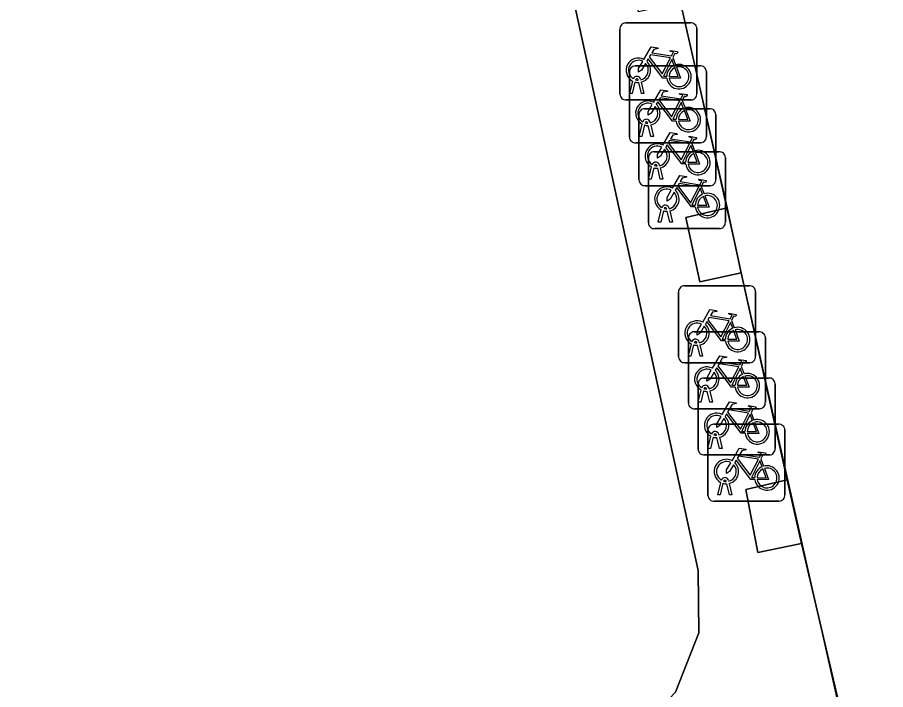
# Model space of a CAD drawing. Extents: x 161772 to 163126, y 383092 to 383917.
# Drawn here: x 163076.37 to 163087.64, y 383661.77 to 383670.5 of the extents above; entities that cross this region are included whole.
import ezdxf

# ---------------------------------------------------------------- set-up
doc = ezdxf.new("R2010")
doc.units = 0
for name, color, linetype in [('IMGEO_Fietsenrek', 7, 'Continuous'), ('IMGEO_Pand', 7, 'Continuous'), ('IMGEO_Pand_overbouw', 7, 'Continuous'), ('IMGEO_Voetpad_open', 7, 'Continuous')]:
    doc.layers.add(name, color=color, linetype=linetype)

msp = doc.modelspace()

# ---------------------------------------------------------------- linework, layer by layer
at = {"layer": 'IMGEO_Fietsenrek'}
for p, q in [((163084.267, 383670.432), (163085.108, 383670.432)), ((163085.108, 383670.432), (163084.267, 383670.432)), ((163085.192, 383670.357), (163085.192, 383669.516)), ((163085.192, 383669.516), (163085.192, 383670.357)), ((163084.192, 383669.507), (163084.192, 383670.348)), ((163084.192, 383670.348), (163084.192, 383669.507)), ((163084.879, 383669.981), (163084.915, 383669.886)), ((163084.39, 383669.874), (163085.231, 383669.874)), ((163085.231, 383669.874), (163084.39, 383669.874)), ((163085.315, 383669.799), (163085.315, 383668.958)), ((163085.315, 383668.958), (163085.315, 383669.799)), ((163084.315, 383668.949), (163084.315, 383669.79)), ((163084.315, 383669.79), (163084.315, 383668.949)), ((163084.43, 383669.688), (163084.429, 383669.692)), ((163084.461, 383669.699), (163084.462, 383669.692)), ((163084.319, 383669.516), (163084.358, 383669.676)), ((163084.388, 383669.664), (163084.353, 383669.516)), ((163084.471, 383669.516), (163084.437, 383669.658)), ((163084.469, 383669.662), (163084.504, 383669.516)), ((163084.353, 383669.516), (163084.319, 383669.516)), ((163084.504, 383669.516), (163084.471, 383669.516)), ((163085.117, 383669.432), (163084.276, 383669.432)), ((163084.276, 383669.432), (163085.117, 383669.432)), ((163085.002, 383669.423), (163085.038, 383669.328)), ((163084.438, 383668.392), (163084.438, 383669.233)), ((163084.438, 383669.233), (163084.438, 383668.392)), ((163084.513, 383669.317), (163085.354, 383669.317)), ((163085.354, 383669.317), (163084.513, 383669.317)), ((163085.438, 383669.242), (163085.438, 383668.401)), ((163085.438, 383668.401), (163085.438, 383669.242)), ((163084.442, 383668.958), (163084.481, 383669.118)), ((163084.553, 383669.13), (163084.552, 383669.134)), ((163084.584, 383669.141), (163084.585, 383669.134)), ((163084.511, 383669.106), (163084.476, 383668.958)), ((163084.594, 383668.958), (163084.56, 383669.1)), ((163084.592, 383669.104), (163084.627, 383668.958)), ((163084.476, 383668.958), (163084.442, 383668.958)), ((163084.627, 383668.958), (163084.594, 383668.958)), ((163085.24, 383668.874), (163084.399, 383668.874)), ((163084.399, 383668.874), (163085.24, 383668.874)), ((163085.125, 383668.866), (163085.161, 383668.771)), ((163084.562, 383667.834), (163084.562, 383668.675)), ((163084.562, 383668.675), (163084.562, 383667.834)), ((163084.637, 383668.759), (163085.478, 383668.759)), ((163085.478, 383668.759), (163084.637, 383668.759)), ((163085.562, 383668.684), (163085.562, 383667.843)), ((163085.562, 383667.843), (163085.562, 383668.684)), ((163084.565, 383668.401), (163084.604, 383668.561)), ((163084.676, 383668.573), (163084.675, 383668.577)), ((163084.707, 383668.584), (163084.708, 383668.577)), ((163084.634, 383668.549), (163084.599, 383668.401)), ((163084.717, 383668.401), (163084.683, 383668.543)), ((163084.715, 383668.547), (163084.75, 383668.401)), ((163084.599, 383668.401), (163084.565, 383668.401)), ((163084.75, 383668.401), (163084.717, 383668.401)), ((163085.363, 383668.317), (163084.522, 383668.317)), ((163084.522, 383668.317), (163085.363, 383668.317)), ((163085.249, 383668.308), (163085.285, 383668.213)), ((163084.689, 383667.843), (163084.728, 383668.003)), ((163084.758, 383667.991), (163084.723, 383667.843)), ((163084.8, 383668.015), (163084.799, 383668.019)), ((163084.831, 383668.026), (163084.832, 383668.019)), ((163084.839, 383667.989), (163084.874, 383667.843)), ((163084.841, 383667.843), (163084.807, 383667.985)), ((163084.723, 383667.843), (163084.689, 383667.843)), ((163084.874, 383667.843), (163084.841, 383667.843)), ((163085.487, 383667.759), (163084.646, 383667.759)), ((163084.646, 383667.759), (163085.487, 383667.759)), ((163085.029, 383667.018), (163085.87, 383667.018)), ((163085.87, 383667.018), (163085.029, 383667.018)), ((163084.954, 383666.093), (163084.954, 383666.934)), ((163084.954, 383666.934), (163084.954, 383666.093)), ((163085.954, 383666.943), (163085.954, 383666.102)), ((163085.954, 383666.102), (163085.954, 383666.943)), ((163085.641, 383666.567), (163085.677, 383666.472)), ((163085.156, 383666.419), (163085.997, 383666.419)), ((163085.997, 383666.419), (163085.156, 383666.419)), ((163085.081, 383665.494), (163085.081, 383666.335)), ((163085.081, 383666.335), (163085.081, 383665.494)), ((163086.081, 383666.344), (163086.081, 383665.503)), ((163086.081, 383665.503), (163086.081, 383666.344)), ((163085.081, 383666.102), (163085.12, 383666.262)), ((163085.15, 383666.25), (163085.115, 383666.102)), ((163085.192, 383666.274), (163085.191, 383666.278)), ((163085.233, 383666.102), (163085.199, 383666.244)), ((163085.223, 383666.285), (163085.224, 383666.278)), ((163085.231, 383666.248), (163085.266, 383666.102)), ((163085.115, 383666.102), (163085.081, 383666.102)), ((163085.266, 383666.102), (163085.233, 383666.102)), ((163085.879, 383666.018), (163085.038, 383666.018)), ((163085.038, 383666.018), (163085.879, 383666.018)), ((163085.768, 383665.968), (163085.804, 383665.873)), ((163085.208, 383664.894), (163085.208, 383665.735)), ((163085.208, 383665.735), (163085.208, 383664.894)), ((163085.283, 383665.819), (163086.124, 383665.819)), ((163086.124, 383665.819), (163085.283, 383665.819)), ((163086.208, 383665.744), (163086.208, 383664.903)), ((163086.208, 383664.903), (163086.208, 383665.744)), ((163085.208, 383665.503), (163085.247, 383665.663)), ((163085.277, 383665.651), (163085.242, 383665.503)), ((163085.319, 383665.675), (163085.318, 383665.679)), ((163085.36, 383665.503), (163085.326, 383665.645)), ((163085.35, 383665.686), (163085.351, 383665.679)), ((163085.358, 383665.649), (163085.393, 383665.503)), ((163086.006, 383665.419), (163085.165, 383665.419)), ((163085.165, 383665.419), (163086.006, 383665.419)), ((163085.242, 383665.503), (163085.208, 383665.503)), ((163085.393, 383665.503), (163085.36, 383665.503)), ((163085.895, 383665.368), (163085.931, 383665.273)), ((163085.41, 383665.219), (163086.251, 383665.219)), ((163086.251, 383665.219), (163085.41, 383665.219)), ((163085.335, 383664.294), (163085.335, 383665.135)), ((163085.335, 383665.135), (163085.335, 383664.294)), ((163085.335, 383664.903), (163085.374, 383665.063)), ((163085.446, 383665.075), (163085.445, 383665.079)), ((163085.477, 383665.086), (163085.478, 383665.079)), ((163086.335, 383665.144), (163086.335, 383664.303)), ((163086.335, 383664.303), (163086.335, 383665.144)), ((163085.404, 383665.051), (163085.369, 383664.903)), ((163085.487, 383664.903), (163085.453, 383665.045)), ((163085.485, 383665.049), (163085.52, 383664.903)), ((163085.369, 383664.903), (163085.335, 383664.903)), ((163085.52, 383664.903), (163085.487, 383664.903)), ((163086.133, 383664.819), (163085.292, 383664.819)), ((163085.292, 383664.819), (163086.133, 383664.819)), ((163086.022, 383664.768), (163086.058, 383664.673)), ((163085.462, 383664.303), (163085.501, 383664.463)), ((163085.531, 383664.451), (163085.496, 383664.303)), ((163085.573, 383664.475), (163085.572, 383664.479)), ((163085.614, 383664.303), (163085.58, 383664.445)), ((163085.604, 383664.486), (163085.605, 383664.479)), ((163085.612, 383664.449), (163085.647, 383664.303)), ((163085.496, 383664.303), (163085.462, 383664.303)), ((163085.647, 383664.303), (163085.614, 383664.303)), ((163086.26, 383664.219), (163085.419, 383664.219)), ((163085.419, 383664.219), (163086.26, 383664.219))]:
    msp.add_line(p, q, dxfattribs=at)
for points in [[(163084.505, 383669.958), (163084.6, 383670.122), (163084.686, 383670.108), (163084.688, 383670.099), (163084.632, 383670.088), (163084.605, 383670.043), (163084.861, 383670.002)], [(163084.861, 383670.002), (163084.886, 383670.051), (163084.88, 383670.055), (163084.857, 383670.059), (163084.845, 383670.066), (163084.844, 383670.069), (163084.846, 383670.074), (163084.941, 383670.059), (163084.943, 383670.049), (163084.933, 383670.036), (163084.921, 383670.03), (163084.907, 383670.036), (163084.879, 383669.981)], [(163084.526, 383669.906), (163084.474, 383669.816), (163084.434, 383669.791), (163084.435, 383669.838), (163084.49, 383669.932)], [(163084.801, 383669.714), (163084.751, 383669.714), (163084.56, 383669.965), (163084.541, 383669.933)], [(163084.848, 383669.977), (163084.591, 383670.018), (163084.574, 383669.989), (163084.741, 383669.769), (163084.848, 383669.977)], [(163084.896, 383669.879), (163084.866, 383669.956), (163084.757, 383669.738), (163084.8, 383669.738)], [(163084.83, 383669.738), (163084.95, 383669.737), (163084.906, 383669.851)], [(163084.926, 383669.858), (163084.981, 383669.713), (163084.831, 383669.713)], [(163084.628, 383669.4), (163084.723, 383669.564), (163084.809, 383669.55), (163084.811, 383669.541), (163084.755, 383669.53), (163084.728, 383669.485), (163084.984, 383669.444)], [(163084.971, 383669.419), (163084.714, 383669.46), (163084.697, 383669.431), (163084.864, 383669.211), (163084.971, 383669.419)], [(163084.984, 383669.444), (163085.009, 383669.493), (163085.003, 383669.497), (163084.98, 383669.501), (163084.968, 383669.508), (163084.967, 383669.511), (163084.969, 383669.516), (163085.064, 383669.501), (163085.066, 383669.491), (163085.056, 383669.478), (163085.044, 383669.472), (163085.03, 383669.478), (163085.002, 383669.423)], [(163084.649, 383669.348), (163084.597, 383669.258), (163084.557, 383669.233), (163084.558, 383669.28), (163084.613, 383669.374)], [(163084.924, 383669.156), (163084.874, 383669.156), (163084.683, 383669.407), (163084.664, 383669.375)], [(163085.019, 383669.321), (163084.989, 383669.398), (163084.88, 383669.18), (163084.923, 383669.18)], [(163084.953, 383669.18), (163085.073, 383669.179), (163085.029, 383669.293)], [(163085.049, 383669.3), (163085.104, 383669.155), (163084.954, 383669.155)], [(163084.751, 383668.843), (163084.846, 383669.007), (163084.932, 383668.993), (163084.934, 383668.984), (163084.878, 383668.973), (163084.851, 383668.928), (163085.107, 383668.887)], [(163085.094, 383668.862), (163084.837, 383668.903), (163084.82, 383668.874), (163084.987, 383668.654), (163085.094, 383668.862)], [(163085.107, 383668.887), (163085.132, 383668.936), (163085.126, 383668.94), (163085.103, 383668.944), (163085.091, 383668.951), (163085.09, 383668.954), (163085.092, 383668.959), (163085.187, 383668.944), (163085.189, 383668.934), (163085.179, 383668.921), (163085.167, 383668.915), (163085.153, 383668.921), (163085.125, 383668.866)], [(163084.772, 383668.791), (163084.72, 383668.701), (163084.68, 383668.676), (163084.681, 383668.723), (163084.736, 383668.817)], [(163085.047, 383668.599), (163084.997, 383668.599), (163084.806, 383668.85), (163084.787, 383668.818)], [(163085.142, 383668.764), (163085.112, 383668.841), (163085.003, 383668.623), (163085.046, 383668.623)], [(163085.076, 383668.623), (163085.196, 383668.622), (163085.152, 383668.736)], [(163085.172, 383668.743), (163085.227, 383668.598), (163085.077, 383668.598)], [(163084.875, 383668.285), (163084.97, 383668.449), (163085.056, 383668.435), (163085.058, 383668.426), (163085.002, 383668.415), (163084.975, 383668.37), (163085.231, 383668.329)], [(163085.218, 383668.304), (163084.961, 383668.345), (163084.944, 383668.316), (163085.111, 383668.096), (163085.218, 383668.304)], [(163085.231, 383668.329), (163085.256, 383668.378), (163085.25, 383668.382), (163085.227, 383668.386), (163085.215, 383668.393), (163085.214, 383668.396), (163085.216, 383668.401), (163085.311, 383668.386), (163085.313, 383668.376), (163085.303, 383668.363), (163085.291, 383668.357), (163085.277, 383668.363), (163085.249, 383668.308)], [(163084.896, 383668.233), (163084.844, 383668.143), (163084.804, 383668.118), (163084.805, 383668.165), (163084.86, 383668.259)], [(163085.171, 383668.041), (163085.121, 383668.041), (163084.93, 383668.292), (163084.911, 383668.26)], [(163085.266, 383668.206), (163085.236, 383668.283), (163085.127, 383668.065), (163085.17, 383668.065)], [(163085.2, 383668.065), (163085.32, 383668.064), (163085.276, 383668.178)], [(163085.296, 383668.185), (163085.351, 383668.04), (163085.201, 383668.04)], [(163085.267, 383666.544), (163085.362, 383666.708), (163085.448, 383666.694), (163085.45, 383666.685), (163085.394, 383666.674), (163085.367, 383666.629), (163085.623, 383666.588)], [(163085.623, 383666.588), (163085.648, 383666.637), (163085.642, 383666.641), (163085.619, 383666.645), (163085.607, 383666.652), (163085.606, 383666.655), (163085.608, 383666.66), (163085.703, 383666.645), (163085.705, 383666.635), (163085.695, 383666.622), (163085.683, 383666.616), (163085.669, 383666.622), (163085.641, 383666.567)], [(163085.563, 383666.3), (163085.513, 383666.3), (163085.322, 383666.551), (163085.303, 383666.519)], [(163085.61, 383666.563), (163085.353, 383666.604), (163085.336, 383666.575), (163085.503, 383666.355), (163085.61, 383666.563)], [(163085.658, 383666.465), (163085.628, 383666.542), (163085.519, 383666.324), (163085.562, 383666.324)], [(163085.288, 383666.492), (163085.236, 383666.402), (163085.196, 383666.377), (163085.197, 383666.424), (163085.252, 383666.518)], [(163085.592, 383666.324), (163085.712, 383666.323), (163085.668, 383666.437)], [(163085.688, 383666.444), (163085.743, 383666.299), (163085.593, 383666.299)], [(163085.394, 383665.945), (163085.489, 383666.109), (163085.575, 383666.095), (163085.577, 383666.086), (163085.521, 383666.075), (163085.494, 383666.03), (163085.75, 383665.989)], [(163085.737, 383665.964), (163085.48, 383666.005), (163085.463, 383665.976), (163085.63, 383665.756), (163085.737, 383665.964)], [(163085.75, 383665.989), (163085.775, 383666.038), (163085.769, 383666.042), (163085.746, 383666.046), (163085.734, 383666.053), (163085.733, 383666.056), (163085.735, 383666.061), (163085.83, 383666.046), (163085.832, 383666.036), (163085.822, 383666.023), (163085.81, 383666.017), (163085.796, 383666.023), (163085.768, 383665.968)], [(163085.415, 383665.893), (163085.363, 383665.803), (163085.323, 383665.778), (163085.324, 383665.825), (163085.379, 383665.919)], [(163085.69, 383665.701), (163085.64, 383665.701), (163085.449, 383665.952), (163085.43, 383665.92)], [(163085.785, 383665.866), (163085.755, 383665.943), (163085.646, 383665.725), (163085.689, 383665.725)], [(163085.719, 383665.725), (163085.839, 383665.724), (163085.795, 383665.838)], [(163085.815, 383665.845), (163085.87, 383665.7), (163085.72, 383665.7)], [(163085.521, 383665.345), (163085.616, 383665.509), (163085.702, 383665.495), (163085.704, 383665.486), (163085.648, 383665.475), (163085.621, 383665.43), (163085.877, 383665.389)], [(163085.864, 383665.364), (163085.607, 383665.405), (163085.59, 383665.376), (163085.757, 383665.156), (163085.864, 383665.364)], [(163085.877, 383665.389), (163085.902, 383665.438), (163085.896, 383665.442), (163085.873, 383665.446), (163085.861, 383665.453), (163085.86, 383665.456), (163085.862, 383665.461), (163085.957, 383665.446), (163085.959, 383665.436), (163085.949, 383665.423), (163085.937, 383665.417), (163085.923, 383665.423), (163085.895, 383665.368)], [(163085.542, 383665.293), (163085.49, 383665.203), (163085.45, 383665.178), (163085.451, 383665.225), (163085.506, 383665.319)], [(163085.817, 383665.101), (163085.767, 383665.101), (163085.576, 383665.352), (163085.557, 383665.32)], [(163085.912, 383665.266), (163085.882, 383665.343), (163085.773, 383665.125), (163085.816, 383665.125)], [(163085.846, 383665.125), (163085.966, 383665.124), (163085.922, 383665.238)], [(163085.942, 383665.245), (163085.997, 383665.1), (163085.847, 383665.1)], [(163085.648, 383664.745), (163085.743, 383664.909), (163085.829, 383664.895), (163085.831, 383664.886), (163085.775, 383664.875), (163085.748, 383664.83), (163086.004, 383664.789)], [(163086.004, 383664.789), (163086.029, 383664.838), (163086.023, 383664.842), (163086, 383664.846), (163085.988, 383664.853), (163085.987, 383664.856), (163085.989, 383664.861), (163086.084, 383664.846), (163086.086, 383664.836), (163086.076, 383664.823), (163086.064, 383664.817), (163086.05, 383664.823), (163086.022, 383664.768)], [(163085.669, 383664.693), (163085.617, 383664.603), (163085.577, 383664.578), (163085.578, 383664.625), (163085.633, 383664.719)], [(163085.944, 383664.501), (163085.894, 383664.501), (163085.703, 383664.752), (163085.684, 383664.72)], [(163085.991, 383664.764), (163085.734, 383664.805), (163085.717, 383664.776), (163085.884, 383664.556), (163085.991, 383664.764)], [(163086.039, 383664.666), (163086.009, 383664.743), (163085.9, 383664.525), (163085.943, 383664.525)], [(163085.973, 383664.525), (163086.093, 383664.524), (163086.049, 383664.638)], [(163086.069, 383664.645), (163086.124, 383664.5), (163085.974, 383664.5)]]:
    msp.add_lwpolyline(points, dxfattribs=at)
for centre, radius, start, end in [((163084.27, 383670.354), 0.0779, 92.4484, 184.2845), ((163084.27, 383670.354), 0.0779, 92.4484, 184.2845), ((163085.114, 383670.354), 0.0779, 2.4484, 94.2845), ((163085.114, 383670.354), 0.0779, 2.4484, 94.2845), ((163084.432, 383669.817), 0.159, 62.6766, 242.1369), ((163084.432, 383669.817), 0.129, 63.3192, 238.903), ((163084.432, 383669.817), 0.129, 283.6043, 43.4302), ((163084.432, 383669.817), 0.159, 283.5766, 46.6042), ((163084.393, 383669.796), 0.0779, 92.4484, 184.2845), ((163084.393, 383669.796), 0.0779, 92.4484, 184.2845), ((163084.959, 383669.733), 0.159, 113.3408, 178.3217), ((163084.959, 383669.733), 0.159, 187.0065, 105.7708), ((163084.959, 383669.733), 0.129, 113.923, 177.9556), ((163084.959, 383669.733), 0.129, 188.6715, 104.5883), ((163085.237, 383669.796), 0.0779, 2.4484, 94.2845), ((163085.237, 383669.796), 0.0779, 2.4484, 94.2845), ((163084.412, 383669.688), 0.0499, 12.8025, 158.6934), ((163084.412, 383669.688), 0.0174, 12.8025, 163.4502), ((163084.432, 383669.817), 0.129, 253.415, 269.0204), ((163084.432, 383669.817), 0.159, 253.9967, 271.7867), ((163084.27, 383669.51), 0.0779, 182.4484, 274.2845), ((163084.27, 383669.51), 0.0779, 182.4484, 274.2845), ((163085.114, 383669.51), 0.0779, 272.4484, 4.2845), ((163085.114, 383669.51), 0.0779, 272.4484, 4.2845), ((163084.555, 383669.259), 0.159, 62.6766, 242.1369), ((163084.555, 383669.259), 0.129, 63.3192, 238.903), ((163084.555, 383669.259), 0.129, 283.6043, 43.4302), ((163084.555, 383669.259), 0.159, 283.5766, 46.6042), ((163084.516, 383669.239), 0.0779, 92.4484, 184.2845), ((163084.516, 383669.239), 0.0779, 92.4484, 184.2845), ((163085.082, 383669.175), 0.159, 113.3408, 178.3217), ((163085.082, 383669.175), 0.159, 187.0065, 105.7708), ((163085.082, 383669.175), 0.129, 113.923, 177.9556), ((163085.082, 383669.175), 0.129, 188.6715, 104.5883), ((163085.36, 383669.239), 0.0779, 2.4484, 94.2845), ((163085.36, 383669.239), 0.0779, 2.4484, 94.2845), ((163084.535, 383669.13), 0.0499, 12.8025, 158.6934), ((163084.535, 383669.13), 0.0174, 12.8025, 163.4502), ((163084.555, 383669.259), 0.129, 253.415, 269.0204), ((163084.555, 383669.259), 0.159, 253.9967, 271.7867), ((163084.393, 383668.952), 0.0779, 182.4484, 274.2845), ((163084.393, 383668.952), 0.0779, 182.4484, 274.2845), ((163085.237, 383668.952), 0.0779, 272.4484, 4.2845), ((163085.237, 383668.952), 0.0779, 272.4484, 4.2845), ((163084.678, 383668.702), 0.159, 62.6766, 242.1369), ((163084.678, 383668.702), 0.129, 63.3192, 238.903), ((163084.678, 383668.702), 0.129, 283.6043, 43.4302), ((163084.678, 383668.702), 0.159, 283.5766, 46.6042), ((163084.64, 383668.681), 0.0779, 92.4484, 184.2845), ((163084.64, 383668.681), 0.0779, 92.4484, 184.2845), ((163085.205, 383668.618), 0.159, 113.3408, 178.3217), ((163085.205, 383668.618), 0.159, 187.0065, 105.7708), ((163085.205, 383668.618), 0.129, 113.923, 177.9556), ((163085.205, 383668.618), 0.129, 188.6715, 104.5883), ((163085.484, 383668.681), 0.0779, 2.4484, 94.2845), ((163085.484, 383668.681), 0.0779, 2.4484, 94.2845), ((163084.658, 383668.573), 0.0499, 12.8025, 158.6934), ((163084.658, 383668.573), 0.0174, 12.8025, 163.4502), ((163084.678, 383668.702), 0.129, 253.415, 269.0204), ((163084.678, 383668.702), 0.159, 253.9967, 271.7867), ((163084.516, 383668.395), 0.0779, 182.4484, 274.2845), ((163084.516, 383668.395), 0.0779, 182.4484, 274.2845), ((163085.36, 383668.395), 0.0779, 272.4484, 4.2845), ((163085.36, 383668.395), 0.0779, 272.4484, 4.2845), ((163084.802, 383668.144), 0.159, 62.6766, 242.1369), ((163084.802, 383668.144), 0.129, 63.3192, 238.903), ((163084.802, 383668.144), 0.129, 283.6043, 43.4302), ((163084.802, 383668.144), 0.159, 283.5766, 46.6042), ((163085.329, 383668.06), 0.159, 187.0065, 105.7708), ((163085.329, 383668.06), 0.159, 113.3408, 178.3217), ((163085.329, 383668.06), 0.129, 113.923, 177.9556), ((163085.329, 383668.06), 0.129, 188.6715, 104.5883), ((163084.782, 383668.015), 0.0499, 12.8025, 158.6934), ((163084.802, 383668.144), 0.159, 253.9967, 271.7867), ((163084.782, 383668.015), 0.0174, 12.8025, 163.4502), ((163084.802, 383668.144), 0.129, 253.415, 269.0204), ((163084.64, 383667.837), 0.0779, 182.4484, 274.2845), ((163084.64, 383667.837), 0.0779, 182.4484, 274.2845), ((163085.484, 383667.837), 0.0779, 272.4484, 4.2845), ((163085.484, 383667.837), 0.0779, 272.4484, 4.2845), ((163085.032, 383666.94), 0.0779, 92.4484, 184.2845), ((163085.032, 383666.94), 0.0779, 92.4484, 184.2845), ((163085.876, 383666.94), 0.0779, 2.4484, 94.2845), ((163085.876, 383666.94), 0.0779, 2.4484, 94.2845), ((163085.194, 383666.403), 0.159, 62.6766, 242.1369), ((163085.194, 383666.403), 0.129, 63.3192, 238.903), ((163085.159, 383666.341), 0.0779, 92.4484, 184.2845), ((163085.159, 383666.341), 0.0779, 92.4484, 184.2845), ((163085.194, 383666.403), 0.129, 283.6043, 43.4302), ((163085.194, 383666.403), 0.159, 283.5766, 46.6042), ((163085.721, 383666.319), 0.159, 113.3408, 178.3217), ((163085.721, 383666.319), 0.159, 187.0065, 105.7708), ((163085.721, 383666.319), 0.129, 113.923, 177.9556), ((163085.721, 383666.319), 0.129, 188.6715, 104.5883), ((163086.003, 383666.341), 0.0779, 2.4484, 94.2845), ((163086.003, 383666.341), 0.0779, 2.4484, 94.2845), ((163085.174, 383666.274), 0.0499, 12.8025, 158.6934), ((163085.194, 383666.403), 0.159, 253.9967, 271.7867), ((163085.174, 383666.274), 0.0174, 12.8025, 163.4502), ((163085.194, 383666.403), 0.129, 253.415, 269.0204), ((163085.032, 383666.096), 0.0779, 182.4484, 274.2845), ((163085.032, 383666.096), 0.0779, 182.4484, 274.2845), ((163085.876, 383666.096), 0.0779, 272.4484, 4.2845), ((163085.876, 383666.096), 0.0779, 272.4484, 4.2845), ((163085.321, 383665.804), 0.159, 62.6766, 242.1369), ((163085.321, 383665.804), 0.129, 63.3192, 238.903), ((163085.321, 383665.804), 0.129, 283.6043, 43.4302), ((163085.321, 383665.804), 0.159, 283.5766, 46.6042), ((163085.848, 383665.72), 0.159, 113.3408, 178.3217), ((163085.848, 383665.72), 0.159, 187.0065, 105.7708), ((163085.848, 383665.72), 0.129, 188.6715, 104.5883), ((163085.286, 383665.741), 0.0779, 92.4484, 184.2845), ((163085.286, 383665.741), 0.0779, 92.4484, 184.2845), ((163085.848, 383665.72), 0.129, 113.923, 177.9556), ((163086.13, 383665.741), 0.0779, 2.4484, 94.2845), ((163086.13, 383665.741), 0.0779, 2.4484, 94.2845), ((163085.301, 383665.675), 0.0499, 12.8025, 158.6934), ((163085.321, 383665.804), 0.159, 253.9967, 271.7867), ((163085.301, 383665.675), 0.0174, 12.8025, 163.4502), ((163085.321, 383665.804), 0.129, 253.415, 269.0204), ((163085.159, 383665.497), 0.0779, 182.4484, 274.2845), ((163085.159, 383665.497), 0.0779, 182.4484, 274.2845), ((163086.003, 383665.497), 0.0779, 272.4484, 4.2845), ((163086.003, 383665.497), 0.0779, 272.4484, 4.2845), ((163085.448, 383665.204), 0.159, 62.6766, 242.1369), ((163085.448, 383665.204), 0.129, 63.3192, 238.903), ((163085.448, 383665.204), 0.129, 283.6043, 43.4302), ((163085.448, 383665.204), 0.159, 283.5766, 46.6042), ((163085.413, 383665.141), 0.0779, 92.4484, 184.2845), ((163085.413, 383665.141), 0.0779, 92.4484, 184.2845), ((163085.975, 383665.12), 0.159, 113.3408, 178.3217), ((163085.975, 383665.12), 0.159, 187.0065, 105.7708), ((163085.975, 383665.12), 0.129, 113.923, 177.9556), ((163085.975, 383665.12), 0.129, 188.6715, 104.5883), ((163086.257, 383665.141), 0.0779, 2.4484, 94.2845), ((163086.257, 383665.141), 0.0779, 2.4484, 94.2845), ((163085.428, 383665.075), 0.0499, 12.8025, 158.6934), ((163085.428, 383665.075), 0.0174, 12.8025, 163.4502), ((163085.448, 383665.204), 0.129, 253.415, 269.0204), ((163085.448, 383665.204), 0.159, 253.9967, 271.7867), ((163085.286, 383664.897), 0.0779, 182.4484, 274.2845), ((163085.286, 383664.897), 0.0779, 182.4484, 274.2845), ((163086.13, 383664.897), 0.0779, 272.4484, 4.2845), ((163086.13, 383664.897), 0.0779, 272.4484, 4.2845), ((163085.575, 383664.604), 0.159, 62.6766, 242.1369), ((163085.575, 383664.604), 0.129, 63.3192, 238.903), ((163085.575, 383664.604), 0.159, 283.5766, 46.6042), ((163085.575, 383664.604), 0.129, 283.6043, 43.4302), ((163086.102, 383664.52), 0.159, 113.3408, 178.3217), ((163086.102, 383664.52), 0.159, 187.0065, 105.7708), ((163086.102, 383664.52), 0.129, 113.923, 177.9556), ((163086.102, 383664.52), 0.129, 188.6715, 104.5883), ((163085.555, 383664.475), 0.0499, 12.8025, 158.6934), ((163085.575, 383664.604), 0.159, 253.9967, 271.7867), ((163085.555, 383664.475), 0.0174, 12.8025, 163.4502), ((163085.575, 383664.604), 0.129, 253.415, 269.0204), ((163085.413, 383664.297), 0.0779, 182.4484, 274.2845), ((163085.413, 383664.297), 0.0779, 182.4484, 274.2845), ((163086.257, 383664.297), 0.0779, 272.4484, 4.2845), ((163086.257, 383664.297), 0.0779, 272.4484, 4.2845)]:
    msp.add_arc(centre, radius, start, end, dxfattribs=at)
at = {"layer": 'IMGEO_Pand'}
for points in [[(163078.539, 383699.313), (163066.681, 383696.654), (163062.197, 383666.331), (163060.118, 383658.944), (163069.345, 383656.181), (163076.875, 383657.883), (163076.568, 383659.239), (163079.181, 383659.807), (163083.584, 383660.817), (163084.374, 383661.171), (163084.912, 383661.736), (163085.219, 383662.508), (163085.21, 383663.319), (163082.122, 383677.458), (163083.4, 383677.745)], [(163085.584, 383668.031), (163085.05, 383667.906), (163085.231, 383667.067), (163085.768, 383667.184)], [(163086.363, 383664.494), (163085.826, 383664.369), (163085.985, 383663.551), (163086.55, 383663.671)]]:
    msp.add_lwpolyline(points, close=True, dxfattribs=at)
at = {"layer": 'IMGEO_Pand_overbouw'}
msp.add_lwpolyline([(163083.4, 383677.745), (163082.122, 383677.458), (163085.21, 383663.319), (163085.219, 383662.508), (163084.912, 383661.736), (163084.374, 383661.171), (163083.584, 383660.817), (163079.181, 383659.807), (163076.568, 383659.239), (163076.875, 383657.883), (163087.329, 383660.249)], close=True, dxfattribs=at)
at = {"layer": 'IMGEO_Voetpad_open'}
for points in [[(163091.086, 383659.624), (163091.045, 383659.901), (163086.855, 383678.511), (163082.538, 383697.507), (163082.427, 383698.051), (163081.953, 383700.113), (163078.539, 383699.313), (163083.4, 383677.745), (163084.811, 383671.462), (163084.98, 383670.696), (163085.584, 383668.031), (163085.768, 383667.184), (163086.363, 383664.494), (163086.55, 383663.671), (163087.176, 383661.007), (163087.329, 383660.249), (163087.356, 383652.363)], [(163087.176, 383661.007), (163086.55, 383663.671), (163085.985, 383663.551), (163085.826, 383664.369), (163086.363, 383664.494), (163085.768, 383667.184), (163085.231, 383667.067), (163085.05, 383667.906), (163085.584, 383668.031), (163084.98, 383670.696), (163084.433, 383670.576), (163084.27, 383671.337), (163084.811, 383671.462), (163083.4, 383677.745), (163082.122, 383677.458), (163085.21, 383663.319), (163085.219, 383662.508), (163084.912, 383661.736)]]:
    msp.add_lwpolyline(points, dxfattribs=at)

doc.saveas('drawing.dxf')
